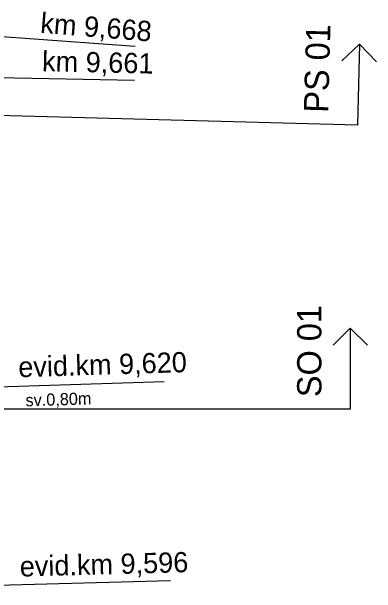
# Model space of a CAD drawing. Extents: x -866402 to -860377, y -1041908 to -1038598.
# Drawn here: x -862470.8 to -862425.7, y -1039503.9 to -1039432 of the extents above; entities that cross this region are included whole.
import ezdxf

# ---------------------------------------------------------------- set-up
doc = ezdxf.new("R2010")
doc.units = 0
for name, color, linetype in [('PS 01 trasa', 7, 'Continuous'), ('SO 01 trasa', 7, 'Continuous'), ('Vrstva 19', 7, 'Continuous'), ('Vrstva 4', 7, 'Continuous'), ('Vrstva 7', 7, 'Continuous'), ('Vrstva 8', 7, 'Continuous')]:
    doc.layers.add(name, color=color, linetype=linetype)

msp = doc.modelspace()

# ---------------------------------------------------------------- linework, layer by layer
at = {"layer": 'PS 01 trasa'}
for p, q in [((-862429.986, -1039438.13), (-862427.807, -1039436.067)), ((-862427.807, -1039436.067), (-862428.08, -1039446.063)), ((-862425.744, -1039438.245), (-862427.807, -1039436.067)), ((-862428.08, -1039446.063), (-862509.722, -1039443.838))]:
    msp.add_line(p, q, dxfattribs=at)
at = {"layer": 'SO 01 trasa'}
for p, q in [((-862431.097, -1039473.244), (-862428.976, -1039471.123)), ((-862428.976, -1039471.123), (-862428.976, -1039481.123)), ((-862426.855, -1039473.244), (-862428.976, -1039471.123)), ((-862428.976, -1039481.123), (-862522.864, -1039481.123))]:
    msp.add_line(p, q, dxfattribs=at)
at = {"layer": 'Vrstva 19'}
msp.add_line((-862508.386, -1039479.465), (-862451.927, -1039477.729), dxfattribs=at)
at = {"layer": 'Vrstva 4'}
msp.add_line((-862510.562, -1039503.891), (-862451.171, -1039502.282), dxfattribs=at)
at = {"layer": 'Vrstva 7'}
msp.add_line((-862509.007, -1039439.435), (-862455.592, -1039440.513), dxfattribs=at)
at = {"layer": 'Vrstva 8'}
msp.add_line((-862509.299, -1039432.301), (-862455.511, -1039436.318), dxfattribs=at)

# ---------------------------------------------------------------- texts
at = {"layer": 'PS 01 trasa'}
msp.add_text('PS 01', height=3, rotation=88.43867, dxfattribs=at).set_placement((-862431.699, -1039444.553))
at = {"layer": 'SO 01 trasa'}
msp.add_text('SO 01', height=3, rotation=90, dxfattribs=at).set_placement((-862432.523, -1039479.652))
at = {"layer": 'Vrstva 19'}
for s, height, p in [('evid.km 9,620', 2.5, (-862469.916, -1039477.197)), ('sv.0,80m', 1.5, (-862469.036, -1039480.793))]:
    msp.add_text(s, height=height, rotation=1.76105, dxfattribs=at).set_placement(p)
at = {"layer": 'Vrstva 4'}
msp.add_text('evid.km 9,596', height=2.5, rotation=1.55218, dxfattribs=at).set_placement((-862469.737, -1039501.828))
at = {"layer": 'Vrstva 7'}
msp.add_text('km 9,661', height=2.5, rotation=358.72588, dxfattribs=at).set_placement((-862467.034, -1039439.385))
at = {"layer": 'Vrstva 8'}
msp.add_text('km 9,668', height=2.5, rotation=355.4444, dxfattribs=at).set_placement((-862467.294, -1039434.641))

doc.saveas('drawing.dxf')
